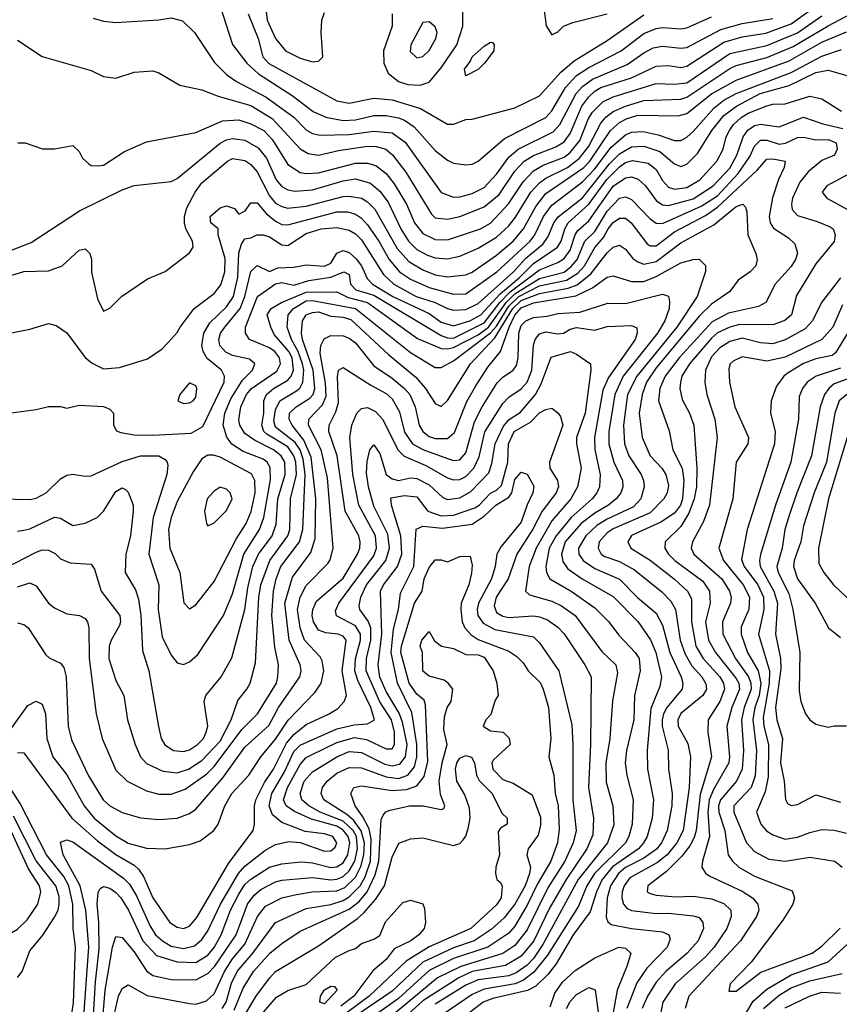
# Model space of a CAD drawing. Header units: inches. Extents: x 1793389 to 1900389, y 320802 to 470796.
# Tile 335 of 656: x 1842197 to 1844866, y 412744 to 415951. Entities that reach past the tile are written whole.
import ezdxf

# ---------------------------------------------------------------- set-up
doc = ezdxf.new("R2010")
doc.units = ezdxf.units.IN
doc.header["$MEASUREMENT"] = 0
doc.layers.add('B8441', color=7, linetype='Continuous')

msp = doc.modelspace()

# ---------------------------------------------------------------- linework, layer by layer
at = {"layer": 'B8441', "color": 2}
for points, elevation in [([(1842983.7, 416110), (1843002.7, 415950), (1843030, 415890.5), (1843062, 415850), (1843110, 415826), (1843150, 415814), (1843170, 415816), (1843184, 415830), (1843178.4, 415910), (1843180.7, 415950), (1843190, 415974.8)], 342), ([(1842190, 415884.7), (1842270, 415831), (1842430, 415786), (1842470, 415766), (1842510, 415761), (1842570, 415781), (1842630, 415784.7), (1842650, 415778), (1842718, 415738), (1842790, 415722.8), (1842842.6, 415702.6), (1842950, 415671.5), (1843018.7, 415630), (1843110, 415530.4), (1843135.8, 415515.8), (1843170, 415510.3), (1843234.6, 415525.4), (1843330, 415539), (1843358.2, 415538.2), (1843389.1, 415529.1), (1843411.2, 415511.2), (1843454.8, 415454.8), (1843538, 415318), (1843550, 415306.4), (1843590, 415302), (1843630.4, 415310.4), (1843710, 415341.7), (1843758.6, 415381.4), (1843810, 415457.6), (1843839.7, 415490), (1843870, 415509.1), (1843943, 415537), (1843970, 415553.4), (1843990, 415580.5), (1844027.7, 415670), (1844050, 415700.3), (1844070, 415718.5), (1844090, 415730.2), (1844190, 415762.4), (1844270, 415800.3), (1844310, 415802.6), (1844350, 415796), (1844370, 415800.3), (1844490, 415878), (1844550, 415895.8), (1844627.5, 415907.5), (1844710, 415938.2), (1844864.2, 416050)], 326), ([(1842836.7, 416036.7), (1842890, 415871), (1842936.4, 415810), (1842975, 415775), (1843084.2, 415704.2), (1843152.8, 415652.8), (1843193.7, 415633.7), (1843250, 415622.7), (1843290, 415625.5), (1843350, 415638.9), (1843390, 415639.6), (1843430, 415631.7), (1843450, 415624.2), (1843482, 415602), (1843550, 415525.5), (1843590, 415494), (1843610, 415484), (1843650, 415478.8), (1843670, 415480.7), (1843690, 415490.7), (1843775.8, 415564.2), (1843910, 415632.4), (1843930, 415654.9), (1843974.5, 415730), (1844010.6, 415769.4), (1844050, 415796.1), (1844156.2, 415850), (1844230, 415906), (1844270, 415922.6), (1844290, 415925.7), (1844350, 415922), (1844370, 415925.3), (1844450, 415960.3)], 334), ([(1843410.4, 415970), (1843410.4, 415930), (1843381.6, 415850), (1843383, 415810), (1843396.7, 415776.7), (1843430.3, 415750.3), (1843460.6, 415740.6), (1843501.6, 415738.4), (1843530, 415747.7), (1843570, 415794.9), (1843620.5, 415870), (1843640.5, 415930), (1843639.3, 416050)], 342), ([(1842170, 415200.4), (1842234, 415226), (1842391.7, 415328.3), (1842530, 415397.3), (1842570, 415410.8), (1842690, 415424), (1842710, 415434), (1842850, 415548.8), (1842870, 415560.3), (1842890, 415564.6), (1842930, 415558.9), (1842973.8, 415533.8), (1843000.2, 415500.2), (1843032, 415430), (1843050, 415408.5), (1843070, 415397.6), (1843093.3, 415393.3), (1843150, 415396.9), (1843250, 415426.3), (1843290, 415432.9), (1843339, 415419), (1843370, 415392.4), (1843397.3, 415357.3), (1843437.7, 415270), (1843462.6, 415230), (1843490, 415203.1), (1843524.6, 415184.6), (1843550, 415176), (1843590, 415171.8), (1843630, 415181.1), (1843690, 415207.2), (1843750, 415243.1), (1843790, 415280.3), (1843812, 415308), (1843861.5, 415390), (1843890, 415419.6), (1843910, 415434.7), (1843980.5, 415470), (1844020, 415500), (1844050, 415539.5), (1844090, 415614), (1844106.1, 415633.9), (1844130, 415652.7), (1844169.8, 415670.2), (1844230, 415688), (1844350, 415692.6), (1844370, 415699.1), (1844510, 415792.7), (1844530, 415802), (1844630, 415828.3), (1844716.2, 415863.8), (1844830, 415931.3), (1844940.9, 415990)], 318), ([(1842941.3, 415970), (1842973.1, 415890), (1842988.9, 415830), (1843008.6, 415808.6), (1843230, 415686.7), (1843270, 415679.5), (1843350, 415695.8), (1843409.7, 415690.3), (1843502.3, 415662.3), (1843590, 415610.8), (1843610, 415610.8), (1843650, 415626), (1843670, 415626.8), (1843810, 415663.8), (1843890, 415703.8), (1843959.8, 415780.2), (1844002.9, 415817.1), (1844110, 415883.7), (1844230, 415967)], 338), ([(1843904, 415990), (1843911.3, 415931.3), (1843930, 415902), (1843950, 415912), (1843968, 415930), (1843998, 415942), (1844110, 415970.7)], 342), ([(1842190.6, 415550.6), (1842214, 415550), (1842270.9, 415530.9), (1842310, 415530.8), (1842370, 415542), (1842390, 415522), (1842400.7, 415500.7), (1842421.4, 415481.4), (1842430, 415476), (1842450, 415474.8), (1842470, 415477.3), (1842538, 415522), (1842610, 415553.4), (1842770, 415584), (1842857.7, 415622.3), (1842910, 415625.3), (1842950, 415612), (1842992.4, 415590), (1843020.4, 415560.4), (1843070, 415479.3), (1843110, 415454), (1843130.3, 415450.3), (1843170, 415452.9), (1843290, 415484), (1843330, 415484.2), (1843356.7, 415476.7), (1843390.2, 415450.2), (1843416.7, 415416.7), (1843456.5, 415350), (1843482.6, 415290), (1843510, 415254.4), (1843550, 415235.3), (1843590, 415233.7), (1843697.2, 415270), (1843730, 415288.7), (1843789, 415351), (1843836.6, 415423.4), (1843870, 415458.9), (1843902, 415478), (1843970, 415503.6), (1843990, 415518.5), (1844021.7, 415558.3), (1844049.8, 415630), (1844062.3, 415650), (1844095.9, 415684.1), (1844130, 415700.2), (1844270, 415743.6), (1844330, 415740.9), (1844370, 415745.5), (1844510, 415840.8), (1844630, 415867.2), (1844730, 415908.2), (1844810, 415964.4)], 322), ([(1842435.9, 415955.9), (1842470, 415946.8), (1842510, 415942.8), (1842650, 415950.5), (1842690, 415957.3), (1842727.5, 415947.5), (1842766, 415910), (1842831.7, 415811.7), (1842871.8, 415771.8), (1842902.8, 415750), (1842999.5, 415699.5), (1843090, 415633.7), (1843131.3, 415591.3), (1843150, 415580.3), (1843175.1, 415575.1), (1843270, 415576.9), (1843350, 415587.9), (1843410, 415583.1), (1843452.2, 415552.2), (1843570, 415388), (1843610, 415372.7), (1843630, 415374.4), (1843670, 415385.3), (1843710, 415404.9), (1843750, 415448.2), (1843790, 415503.1), (1843820.5, 415530), (1843934.2, 415585.8), (1843956, 415610), (1844009.2, 415710.8), (1844030, 415734.3), (1844062.3, 415757.7), (1844174.9, 415805.1), (1844230, 415843.7), (1844260.6, 415859.4), (1844290, 415865.7), (1844350, 415858.7), (1844370, 415861.1), (1844480.9, 415919.1), (1844550, 415938.6), (1844650, 415955.8)], 330), ([(1842150, 415113), (1842210, 415130.5), (1842290, 415133.4), (1842335.3, 415150), (1842390, 415201), (1842410, 415204.7), (1842424.7, 415190), (1842430.9, 415170.9), (1842430.9, 415129.1), (1842450, 415042), (1842470, 415002), (1842490, 415012), (1842528.7, 415050), (1842612.9, 415107.1), (1842670, 415131.3), (1842750, 415192), (1842762, 415210), (1842759, 415230), (1842738, 415270), (1842733.6, 415290), (1842733, 415310), (1842741.5, 415338.5), (1842768, 415390), (1842790, 415419.5), (1842873.2, 415490), (1842890, 415499.3), (1842930, 415492.4), (1842950, 415479.3), (1842970, 415455.5), (1843010, 415377.6), (1843030, 415353.7), (1843050, 415342.6), (1843070, 415337.4), (1843130, 415344.4), (1843250, 415375.2), (1843270, 415376.9), (1843310.2, 415370.2), (1843330, 415357.6), (1843353.7, 415333.7), (1843425.8, 415205.8), (1843463.9, 415163.9), (1843510, 415136.9), (1843550, 415120.2), (1843590, 415114), (1843650, 415120.3), (1843670, 415128.8), (1843750, 415184.6), (1843803.5, 415230), (1843837.3, 415270), (1843877.4, 415342.6), (1843910, 415385.7), (1844034.2, 415470), (1844053.3, 415490), (1844121, 415590), (1844150, 415616.5), (1844175.1, 415630), (1844210, 415640.8), (1844341.7, 415638.3), (1844370, 415645.3), (1844449.7, 415710), (1844530, 415754.9), (1844702.6, 415817.4), (1844810, 415878), (1844890, 415911.5)], 314), ([(1842170, 414931.3), (1842230, 414942.8), (1842290, 414962), (1842315.3, 414955.3), (1842350, 414931.3), (1842410.4, 414850.4), (1842432.8, 414832.8), (1842470, 414814), (1842521.5, 414818.5), (1842613.2, 414846.8), (1842660.4, 414879.6), (1842680.4, 414899.6), (1842710, 414932), (1842719, 414950), (1842765.2, 415010), (1842830, 415059.1), (1842852.1, 415087.9), (1842865.1, 415130), (1842866.3, 415173.7), (1842843.6, 415250), (1842842.7, 415270), (1842819, 415290), (1842817.2, 415310), (1842850, 415338.3), (1842870, 415344.9), (1842896.2, 415336.2), (1842910, 415318), (1842931, 415329), (1842950, 415354.8), (1842970, 415354.9), (1843000, 415320), (1843030, 415294.6), (1843050, 415284.2), (1843070, 415282.6), (1843230, 415325.8), (1843265.2, 415325.2), (1843290, 415317.4), (1843310, 415305.3), (1843330, 415283.1), (1843366.5, 415230), (1843399.6, 415170), (1843434, 415130), (1843470, 415106.5), (1843530, 415079.1), (1843610, 415057.4), (1843650, 415058), (1843751.2, 415130), (1843859.1, 415230), (1843874.5, 415250), (1843903.1, 415310), (1843930, 415347.2), (1844030, 415422.7), (1844070, 415466), (1844123.7, 415536.3), (1844170, 415576), (1844190, 415584.9), (1844227.7, 415587.7), (1844276.7, 415576.7), (1844330, 415557.6), (1844350, 415557.6), (1844370, 415568.4), (1844390, 415586.7), (1844457.3, 415662.7), (1844490.6, 415689.4), (1844530, 415711.3), (1844710, 415779.7), (1844810, 415832.6), (1844873.8, 415853.8)], 310), ([(1842168.9, 414671.1), (1842250, 414681), (1842290, 414691), (1842330, 414691), (1842350, 414686), (1842390, 414696), (1842470, 414691), (1842490, 414682), (1842502, 414670), (1842502, 414630), (1842511.6, 414611.6), (1842526.4, 414606.4), (1842570, 414599.1), (1842630, 414597.6), (1842755.6, 414604.4), (1842793.7, 414626.3), (1842863, 414770), (1842864.2, 414790), (1842854, 414810), (1842807.8, 414847.8), (1842794.3, 414870), (1842789.7, 414890), (1842796.4, 414930), (1842816.2, 414963.8), (1842870, 415015.8), (1842892.9, 415050), (1842907.2, 415112.8), (1842910, 415192), (1842919.6, 415220.4), (1842930, 415238), (1842950, 415241), (1842969.2, 415250.8), (1842989.3, 415250.7), (1843010, 415244.4), (1843050, 415217.6), (1843070, 415215.8), (1843130, 415254.3), (1843179, 415270), (1843230, 415274.9), (1843270, 415265.3), (1843290, 415254), (1843310, 415234.4), (1843381.3, 415121.3), (1843415.8, 415090), (1843488.2, 415050), (1843550.2, 415030.2), (1843590, 415010.3), (1843610, 415005.2), (1843650, 415006.9), (1843690, 415026.7), (1843805.1, 415130), (1843845.7, 415174.3), (1843900.2, 415219.8), (1843917.5, 415242.5), (1843936.8, 415290), (1843950.6, 415309.4), (1844030, 415371.4), (1844117.8, 415482.2), (1844150, 415514.7), (1844190, 415536.9), (1844230, 415539.1), (1844281.7, 415521.7), (1844330, 415482), (1844350, 415473.4), (1844370, 415480.5), (1844404.9, 415515.1), (1844451.1, 415590), (1844490, 415638.9), (1844531.5, 415670), (1844608.8, 415711.2), (1844703.3, 415736.7), (1844790, 415779), (1844830, 415786.7), (1844891, 415770)], 306), ([(1842129.7, 414390.3), (1842230, 414388.2), (1842250, 414392.7), (1842282.7, 414410), (1842330, 414456), (1842350, 414467.3), (1842370, 414470.8), (1842410, 414464), (1842430, 414465.5), (1842530, 414512), (1842589.7, 414530.3), (1842650, 414530.4), (1842670, 414518.8), (1842677.3, 414510), (1842678.8, 414498.8), (1842676.4, 414470), (1842631.7, 414330), (1842617.6, 414210), (1842650.3, 414110), (1842647.6, 414030), (1842661.2, 413941.2), (1842690, 413881), (1842710, 413856), (1842730, 413850.8), (1842750, 413858.8), (1842777.2, 413882.8), (1842860.7, 414010), (1842890, 414081), (1842926.4, 414210), (1842977.7, 414290), (1842992, 414330), (1843013.6, 414453.6), (1843012.7, 414492.7), (1843002.4, 414510), (1842990, 414519.7), (1842924.2, 414544.2), (1842888, 414568), (1842870.9, 414590.9), (1842859.1, 414630), (1842864.5, 414670), (1842883.9, 414716.1), (1842922.6, 414777.4), (1842955.1, 414810), (1842962.7, 414830), (1842945.4, 414845.4), (1842890, 414857.7), (1842868, 414868), (1842848.2, 414890), (1842845.4, 414910), (1842851.2, 414930), (1842865.1, 414950), (1842915.1, 415010), (1842930.5, 415049.5), (1842950, 415131), (1842970, 415150.8), (1843010, 415130.6), (1843037.1, 415142.9), (1843090, 415145.3), (1843130, 415152.7), (1843190, 415148), (1843210, 415158), (1843229.5, 415190.5), (1843250, 415199.3), (1843270, 415192.4), (1843292.7, 415172.7), (1843310.3, 415150), (1843328.2, 415108.2), (1843346, 415090), (1843412, 415050), (1843530, 414993.8), (1843570, 414966.5), (1843610, 414954), (1843662.9, 414970), (1843699.1, 414990), (1843761.2, 415058.8), (1843824.1, 415110), (1843870, 415156.9), (1843948.2, 415210), (1843960.9, 415230), (1843971.9, 415270), (1843982.7, 415290), (1844050, 415350.2), (1844109, 415431), (1844150, 415472.4), (1844170, 415486), (1844192.5, 415492.5), (1844244, 415484), (1844270, 415463.8), (1844290, 415428), (1844310, 415405.3), (1844330, 415398.9), (1844370, 415405.2), (1844411.6, 415430), (1844467.8, 415490), (1844488, 415530), (1844498.3, 415570), (1844508.3, 415590), (1844522, 415610), (1844546.9, 415633.1), (1844570, 415646.7), (1844630, 415670.4), (1844650, 415675.8), (1844690, 415677.6), (1844770, 415702.4), (1844810, 415693.4), (1844873.1, 415653.1)], 302), ([(1842190, 414284.9), (1842210, 414288), (1842230, 414292.7), (1842310, 414330.5), (1842330, 414327.3), (1842370, 414304), (1842410, 414310.7), (1842449, 414330), (1842469.2, 414350), (1842510, 414414.8), (1842530, 414426), (1842541, 414421), (1842550, 414412), (1842566, 414370), (1842566.7, 414350), (1842557.6, 414270), (1842542.4, 414210), (1842540.7, 414150), (1842573.8, 414093.8), (1842583.4, 414063.4), (1842591.7, 414010), (1842596.7, 413896.7), (1842617.1, 413830), (1842648.5, 413648.5), (1842658, 413610), (1842668.9, 413588.9), (1842698, 413570), (1842730, 413566.7), (1842750, 413572.2), (1842776.2, 413590), (1842795.1, 413610), (1842804.2, 413630), (1842809.6, 413650), (1842798, 413730), (1842802.7, 413750), (1842852.7, 413810), (1842887.9, 413872.1), (1842929.8, 414030), (1842939.4, 414100.6), (1842956.4, 414170), (1842974.8, 414210), (1843019.2, 414270), (1843032.5, 414307.5), (1843037.8, 414390), (1843061.4, 414470), (1843060.4, 414510), (1843048.2, 414530), (1843023.6, 414550), (1842961.5, 414581.5), (1842930, 414602.9), (1842914, 414630), (1842910, 414648), (1842916.9, 414690), (1842935.1, 414730), (1842951.3, 414750), (1843033.9, 414806.1), (1843046.6, 414830), (1843042.6, 414850), (1843027.8, 414870), (1843010, 414882.3), (1842945.2, 414910), (1842932.3, 414930), (1842932, 414950), (1842971.8, 415050), (1843030, 415091.3), (1843050, 415095.2), (1843090, 415086.5), (1843138.4, 415101.6), (1843210, 415113), (1843252, 415130), (1843270, 415121), (1843274.6, 415090), (1843291.1, 415071.1), (1843350, 415053.4), (1843570, 414922.2), (1843590, 414915), (1843610, 414914.3), (1843710, 414964.1), (1843761.1, 415030), (1843794.7, 415065.3), (1843890, 415136.6), (1843950, 415160.2), (1843970, 415173.1), (1843990, 415200.4), (1844005.8, 415250), (1844015.1, 415264.9), (1844050, 415295.8), (1844130, 415408.8), (1844170, 415436.5), (1844190, 415439.5), (1844211.4, 415431.4), (1844234.9, 415410), (1844270, 415362.4), (1844290, 415348.7), (1844310, 415346.3), (1844390, 415368.3), (1844455.4, 415410), (1844510, 415467.2), (1844533.1, 415510), (1844553.5, 415570), (1844568.3, 415591.7), (1844590, 415606.5), (1844610, 415611.3), (1844670, 415602.6), (1844750, 415633.4), (1844812.4, 415612.4), (1844877.4, 415597.4)], 298), ([(1842110, 414144.9), (1842250, 414217.1), (1842270, 414223.8), (1842290, 414223), (1842312.2, 414212.2), (1842330, 414194.8), (1842361.4, 414181.4), (1842430, 414178), (1842440.7, 414160.7), (1842461.6, 414090), (1842523, 414010), (1842525.5, 413990), (1842522, 413978), (1842494.9, 413930), (1842488.5, 413910), (1842486.7, 413870), (1842510, 413798), (1842536.3, 413750), (1842547.7, 413670), (1842572.7, 413590), (1842590.5, 413550), (1842610, 413528), (1842662.9, 413502.9), (1842710, 413498), (1842746, 413510), (1842790, 413537.4), (1842850, 413601.3), (1842885.1, 413670), (1842907.1, 413732.9), (1842937, 413770), (1842947.3, 413790), (1842964.4, 413855.6), (1842975.1, 414070), (1842982.4, 414110), (1843010.9, 414190), (1843069.7, 414270), (1843076.4, 414290), (1843078.7, 414390), (1843098.6, 414470), (1843096.5, 414510), (1843089.8, 414530), (1843070, 414559.3), (1843001.3, 414601.3), (1842992.1, 414610), (1842985.6, 414630), (1842992.4, 414670), (1842992.4, 414710), (1843000.5, 414730), (1843023, 414750), (1843070, 414776.5), (1843081, 414790), (1843088.7, 414810), (1843084, 414850), (1843073.8, 414870), (1843026, 414926), (1843014.8, 414950), (1843003.1, 414990), (1843015.6, 415010), (1843049.8, 415030.2), (1843130, 415063.5), (1843230, 415065.2), (1843266.7, 415046.7), (1843329.5, 415029.5), (1843492.8, 414912.8), (1843570, 414880.2), (1843590, 414878.8), (1843610, 414883.5), (1843690, 414925.1), (1843723.9, 414950), (1843781.3, 415030), (1843810, 415058.5), (1843890, 415107.7), (1843970, 415129.4), (1843993.1, 415146.9), (1844012.5, 415170), (1844038, 415230), (1844070, 415260.9), (1844110, 415327.4), (1844150, 415370.3), (1844170, 415374.3), (1844190, 415366), (1844250, 415302.4), (1844270, 415288.4), (1844290, 415287.2), (1844416.5, 415343.5), (1844470, 415377.2), (1844537.4, 415450), (1844574.8, 415505.2), (1844590, 415539.3), (1844610, 415558.9), (1844630, 415558.5), (1844670, 415546.2), (1844690.7, 415549.3), (1844730, 415567.2), (1844750, 415568.7), (1844790, 415560.3), (1844830, 415561.3), (1844856.3, 415550), (1844859.1, 415530), (1844850.7, 415510), (1844810, 415492.3), (1844764.5, 415455.5), (1844737.5, 415422.5), (1844714.4, 415370), (1844710.4, 415350), (1844712.7, 415332.7), (1844730, 415313.4), (1844794.4, 415294.4), (1844836.1, 415276.1), (1844846, 415270), (1844853.4, 415250), (1844850, 415229), (1844790, 415156), (1844727.3, 415052.7), (1844710.4, 414990), (1844688.9, 414971.1), (1844650, 414957.4), (1844541.4, 414958.6), (1844510, 414949.8), (1844470, 414930.9), (1844450, 414913.7), (1844378.3, 414830), (1844353.7, 414790), (1844348.7, 414770), (1844346.4, 414750), (1844354.2, 414714.2), (1844378.4, 414670), (1844392.2, 414630), (1844402, 414490), (1844400.7, 414430), (1844393.6, 414390), (1844376.7, 414343.3), (1844350, 414300.5), (1844299.3, 414250), (1844298.4, 414230), (1844310.4, 414210), (1844330.4, 414190), (1844421.6, 414121.6), (1844443.1, 414090), (1844445.7, 414050), (1844430.3, 413990), (1844440.2, 413930), (1844463.1, 413890), (1844530, 413804.9), (1844538.6, 413790), (1844541.8, 413770), (1844515.8, 413710), (1844500.2, 413650), (1844508.9, 413550), (1844506, 413530), (1844456.1, 413443.9), (1844442.7, 413410), (1844438, 413370), (1844443.6, 413290), (1844420.5, 413210), (1844419.1, 413190), (1844430.4, 413170.4), (1844442.3, 413162.3), (1844550, 413112.2), (1844584, 413090), (1844600.5, 413070), (1844603.8, 413050), (1844597.1, 413030), (1844544.4, 412950), (1844376.4, 412770), (1844363.8, 412730)], 294), ([(1842190, 414103.8), (1842230, 414116.3), (1842250, 414106.8), (1842290, 414050.8), (1842310, 414034.8), (1842350, 414016), (1842392, 414010), (1842410, 414001), (1842417.3, 413990), (1842422, 413970), (1842422.7, 413870), (1842445.5, 413690), (1842465.5, 413610), (1842510, 413506.8), (1842546.8, 413470), (1842610, 413439.3), (1842650, 413428.5), (1842690, 413428.5), (1842735.5, 413444.5), (1842805.7, 413494.3), (1842830, 413518), (1842920.6, 413639.4), (1842971.2, 413690), (1843032.8, 413790), (1843038, 413810), (1843039.7, 413850), (1843027.4, 413907.4), (1843018, 414010), (1843023.1, 414090), (1843032.1, 414130), (1843047.6, 414170), (1843108.5, 414250), (1843118.8, 414290), (1843126.1, 414470), (1843120.1, 414520.1), (1843109.9, 414550), (1843094, 414574), (1843030, 414624), (1843024.2, 414644.2), (1843030, 414680.7), (1843044.4, 414710), (1843098.1, 414741.9), (1843109, 414751), (1843119.3, 414770), (1843121.8, 414810), (1843118, 414830), (1843103.7, 414870), (1843081.5, 414910), (1843068.3, 414950), (1843070.9, 414990), (1843088.5, 415010), (1843130, 415035), (1843150, 415036.3), (1843290.7, 415010.7), (1843470, 414867), (1843550, 414818.4), (1843570, 414818.4), (1843610, 414840.3), (1843730, 414930.7), (1843750, 414952.9), (1843790, 415017.8), (1843823, 415050), (1843890, 415083.8), (1843977.6, 415102.4), (1844014.9, 415125.1), (1844036.5, 415150), (1844070, 415208.7), (1844097.9, 415242.1), (1844113.7, 415270), (1844130, 415290.3), (1844150, 415304.9), (1844170, 415304.4), (1844188, 415290), (1844240.8, 415220.8), (1844250, 415214.4), (1844270, 415214.9), (1844330, 415260.2), (1844430, 415313), (1844470, 415340.7), (1844598.4, 415461.6), (1844630, 415497.1), (1844650, 415498.4), (1844690.3, 415490.3), (1844687.3, 415470), (1844668.7, 415431.3), (1844649, 415371), (1844637.6, 415310), (1844641.6, 415290), (1844651.9, 415271.9), (1844700.7, 415240.7), (1844721.6, 415221.6), (1844730.5, 415190.5), (1844723.8, 415170), (1844710, 415147), (1844657.1, 415090), (1844626.8, 415030), (1844602.8, 415017.2), (1844505, 414995), (1844452.5, 414967.5), (1844344.4, 414850), (1844299.6, 414790), (1844281.7, 414750), (1844277.6, 414710), (1844312.1, 414612.1), (1844324.4, 414550), (1844354, 414490), (1844359.7, 414450), (1844355.6, 414390), (1844349, 414370), (1844330, 414343.5), (1844285.4, 414314.6), (1844190, 414271.2), (1844178, 414250), (1844187.7, 414230), (1844250, 414190.4), (1844330, 414128.7), (1844372.2, 414090), (1844384.6, 414064.6), (1844384.7, 413990), (1844399, 413910), (1844423.1, 413870), (1844477.7, 413810), (1844488.9, 413790), (1844492.9, 413770), (1844476.9, 413730), (1844439.1, 413670), (1844438.4, 413630), (1844450.3, 413550), (1844413, 413427), (1844399.7, 413310), (1844393.4, 413286.6), (1844379.8, 413260.2), (1844353.4, 413226.6), (1844303.8, 413176.2), (1844242.8, 413130), (1844241, 413110), (1844250, 413104.9), (1844270, 413099.1), (1844334.2, 413094.2), (1844390, 413095.8), (1844450, 413087), (1844490, 413072.2), (1844512.7, 413050), (1844514.4, 413030), (1844499.5, 412990), (1844458.9, 412930), (1844430, 412898), (1844332.2, 412810), (1844292, 412750), (1844279.5, 412690)], 290), ([(1844900.5, 415450), (1844826, 415410), (1844811, 415390), (1844826, 415370), (1844892.9, 415332.9)], 298), ([(1842190, 413986.8), (1842210, 413981), (1842224.7, 413970), (1842282, 413882), (1842292.5, 413872.5), (1842330, 413854.8), (1842340.5, 413840.5), (1842348.2, 413810), (1842354.9, 413650), (1842365.5, 413605.5), (1842419.3, 413490), (1842468.2, 413410), (1842490.8, 413390), (1842530, 413368), (1842590, 413350.6), (1842650, 413346), (1842710, 413350.4), (1842750, 413365.5), (1842770, 413379.1), (1842858.3, 413481.7), (1842930, 413581.3), (1843007.8, 413652.2), (1843039.7, 413710), (1843109.6, 413810), (1843113.3, 413830), (1843109.7, 413850), (1843074.5, 413930), (1843059.8, 414050), (1843084.9, 414135.1), (1843144.7, 414215.3), (1843159, 414261), (1843161.8, 414390), (1843146.2, 414526.2), (1843121.8, 414581.8), (1843084, 414630), (1843074.7, 414650), (1843075.6, 414670), (1843097, 414690), (1843142, 414718), (1843152.3, 414730), (1843158.2, 414750), (1843152.2, 414810), (1843118, 414910), (1843115.1, 414930), (1843118, 414970), (1843129.6, 414990), (1843150, 414997.7), (1843170, 414999.2), (1843210, 414985.2), (1843250, 414982.2), (1843275, 414975), (1843399.5, 414859.5), (1843487.3, 414787.3), (1843518.4, 414750), (1843550, 414701), (1843570, 414691), (1843590, 414711), (1843665.1, 414830), (1843744.8, 414915.2), (1843802.8, 415010), (1843830, 415036.6), (1843890, 415059.8), (1843983.6, 415076.4), (1844012, 415088), (1844056.6, 415123.4), (1844110, 415192.2), (1844130, 415210.5), (1844150, 415217.3), (1844170, 415204), (1844193.9, 415173.9), (1844210, 415162), (1844230, 415154.6), (1844270, 415163.6), (1844350, 415224.6), (1844457.3, 415282.7), (1844530, 415343), (1844552, 415350), (1844561, 415341), (1844564.9, 415324.9), (1844568.2, 415250), (1844594.8, 415190), (1844598.8, 415170), (1844594.8, 415150), (1844576, 415130), (1844536.8, 415103.2), (1844510, 415066), (1844450, 415024.7), (1844410, 414985.1), (1844270, 414817.4), (1844238.5, 414770), (1844224, 414730), (1844214.6, 414670), (1844224.4, 414590), (1844250, 414530.7), (1844288.4, 414490), (1844301.3, 414470), (1844310, 414434), (1844306, 414410), (1844294.9, 414390), (1844250, 414344.8), (1844130, 414292.9), (1844110, 414279.7), (1844084.2, 414250), (1844081.3, 414230), (1844090.3, 414210.3), (1844102.6, 414202.6), (1844150, 414186.3), (1844199.1, 414159.1), (1844287.9, 414087.9), (1844317.1, 414057.1), (1844333.1, 414030), (1844348, 413930), (1844363.9, 413883.9), (1844386.2, 413846.2), (1844418.7, 413810), (1844432.1, 413787.9), (1844433.7, 413770), (1844421.6, 413750), (1844350, 413691.5), (1844340.3, 413670), (1844342, 413650), (1844373, 413593), (1844381.3, 413550), (1844377.3, 413450), (1844357.3, 413310), (1844337.3, 413270), (1844305.2, 413230), (1844274.1, 413205.9), (1844184.6, 413155.4), (1844165.2, 413130), (1844159.6, 413110), (1844158, 413090), (1844163.1, 413070), (1844175.8, 413055.8), (1844189.1, 413049.1), (1844270, 413039), (1844310, 413040.2), (1844391.8, 413031.8), (1844410, 413026.8), (1844422, 413010), (1844423.8, 412990), (1844406.4, 412950), (1844370.4, 412910), (1844301.3, 412850), (1844270, 412815.6), (1844241.7, 412770), (1844224.6, 412730)], 286), ([(1842164.8, 413635.2), (1842222.7, 413717.3), (1842250, 413730.8), (1842270, 413721), (1842280.4, 413690), (1842284.6, 413610), (1842304.9, 413550), (1842350, 413490.7), (1842407, 413390), (1842439.5, 413350), (1842510, 413292.2), (1842550, 413268.7), (1842610, 413252.7), (1842670, 413250.6), (1842750, 413264), (1842784.1, 413275.9), (1842829.2, 413310), (1842842.7, 413330), (1842864.5, 413390), (1842887.3, 413430), (1842942.9, 413490), (1842981.6, 413550), (1843030, 413607.2), (1843070.7, 413669.3), (1843159.5, 413760.5), (1843178.4, 413790), (1843187.6, 413830), (1843182.4, 413862.4), (1843175.6, 413875.6), (1843124.4, 413930), (1843109.8, 413970), (1843102, 414030), (1843109.8, 414070), (1843130, 414108), (1843200.1, 414179.9), (1843208, 414192), (1843217.6, 414230), (1843199.1, 414459.1), (1843179.1, 414550), (1843137.4, 414630), (1843138.7, 414650), (1843183, 414697), (1843194.7, 414725.3), (1843192.9, 414767.1), (1843174.9, 414865.1), (1843177.4, 414890), (1843188.5, 414911.5), (1843210, 414922.4), (1843250, 414921.3), (1843270, 414913.7), (1843290, 414898.4), (1843350, 414823.8), (1843410, 414783.7), (1843450.2, 414750.2), (1843467, 414730), (1843484.9, 414690), (1843497.4, 414630), (1843509.3, 414609.3), (1843530, 414593.4), (1843550, 414586.5), (1843590, 414586.7), (1843613.2, 414606.8), (1843652.9, 414707.1), (1843682, 414758), (1843721, 414819), (1843763, 414870), (1843790.6, 414950), (1843810, 414989), (1843830, 415012.2), (1843870, 415029.2), (1844007.9, 415052.1), (1844062.2, 415077.8), (1844110, 415112.2), (1844130, 415116.4), (1844190, 415098.4), (1844230, 415098.7), (1844270, 415114.3), (1844350, 415159.5), (1844390, 415170.5), (1844410, 415170.7), (1844430.5, 415150.5), (1844430.5, 415130.5), (1844403.7, 415050), (1844336.9, 414950), (1844206.9, 414790), (1844176.9, 414730), (1844163.6, 414630), (1844166.5, 414570), (1844181.1, 414530), (1844221.3, 414470), (1844228.8, 414450), (1844230.4, 414430), (1844219.5, 414390), (1844195.5, 414364.5), (1844110, 414324.1), (1844076.7, 414303.3), (1844040.3, 414270), (1844016.5, 414230), (1844017.6, 414210), (1844032.4, 414190), (1844070, 414163.6), (1844150, 414128.7), (1844209.2, 414069.2), (1844270, 414018), (1844290, 413978.8), (1844314, 413890), (1844351.8, 413810), (1844356.4, 413790), (1844354.4, 413770), (1844304.9, 413710), (1844293.8, 413690), (1844289.2, 413670), (1844289.2, 413649.2), (1844308.5, 413571.5), (1844310.4, 413510), (1844321.7, 413430), (1844320.9, 413390), (1844306, 413310), (1844287.4, 413270), (1844270.8, 413249.2), (1844230, 413219.3), (1844170, 413188.9), (1844147.2, 413170), (1844121.6, 413130), (1844110.2, 413090), (1844107.1, 413027.1), (1844112.4, 413012.4), (1844123.7, 413003.7), (1844190, 412990.3), (1844290, 412979.3), (1844310.8, 412970), (1844315.5, 412955.5), (1844305.5, 412930), (1844239, 412861), (1844206.6, 412813.4), (1844174.7, 412730)], 282), ([(1844870.5, 415110), (1844808, 415030), (1844779.3, 414970), (1844755.6, 414944.4), (1844690, 414908.2), (1844650, 414895.8), (1844610, 414898.3), (1844550, 414913.3), (1844510, 414903.1), (1844477.5, 414882.5), (1844450, 414853), (1844430.3, 414810), (1844428.4, 414770), (1844434.4, 414730), (1844460.4, 414650), (1844468.2, 414590), (1844443.7, 414370), (1844423.6, 414316.4), (1844388.2, 414250), (1844383.8, 414230), (1844392.7, 414210), (1844484.2, 414130), (1844508.8, 414090), (1844513.7, 414070), (1844512, 414050), (1844486, 413990), (1844487.4, 413950), (1844527.9, 413870), (1844570.8, 413810.8), (1844578.4, 413790), (1844579.3, 413770), (1844556.9, 413710), (1844548.1, 413670), (1844554.4, 413570), (1844550.2, 413509.8), (1844531.8, 413470), (1844479.7, 413410), (1844473.2, 413390), (1844474.2, 413370), (1844494, 413310), (1844504.4, 413230), (1844518, 413210), (1844539.1, 413190), (1844590, 413161.3), (1844712.7, 413112.7), (1844720.7, 413090), (1844714.8, 413070), (1844682.3, 413017.7), (1844579.5, 412880.5), (1844511.3, 412810), (1844506.4, 412786.4), (1844530, 412786.8), (1844611.3, 412848.7), (1844778, 412910), (1844810, 412932.7), (1844868.8, 412991.2)], 298), ([(1842190, 413564), (1842210, 413562.8), (1842366.4, 413350), (1842450, 413276.5), (1842510, 413231.8), (1842570, 413196.5), (1842583.4, 413183.4), (1842599.7, 413159.7), (1842630, 413090.5), (1842685.5, 413010), (1842710, 412994.9), (1842730, 412990.4), (1842750, 412998.4), (1842773.7, 413026.3), (1842877.2, 413202.8), (1842957, 413310), (1842962, 413330), (1842961.3, 413390), (1842966.3, 413410), (1842993.7, 413466.3), (1843023.5, 413510), (1843065.4, 413594.6), (1843090, 413623.1), (1843130, 413655.3), (1843205.2, 413690), (1843232.7, 413707.3), (1843253.2, 413730), (1843260.9, 413750), (1843247.4, 413830), (1843260.5, 413930), (1843250, 413942.9), (1843234, 413950), (1843193.9, 413953.9), (1843170, 413962.9), (1843153.3, 413990), (1843149.7, 414010), (1843151.3, 414030), (1843163.3, 414056.7), (1843250, 414132.4), (1843297.4, 414210), (1843304.2, 414230), (1843306, 414250), (1843301.3, 414270), (1843256.4, 414350), (1843230.7, 414530.7), (1843204, 414610), (1843204.7, 414630), (1843226.6, 414673.4), (1843235.3, 414704.7), (1843231.9, 414788.1), (1843235.3, 414810), (1843250, 414818.8), (1843340.2, 414760.2), (1843390, 414733.7), (1843410, 414715.8), (1843434.2, 414674.2), (1843450, 414607.7), (1843476.4, 414570), (1843510, 414551.5), (1843590, 414521.7), (1843610, 414515.3), (1843630, 414517.1), (1843650, 414540.7), (1843678.4, 414641.6), (1843703.5, 414690), (1843751.8, 414768.2), (1843770, 414786.7), (1843804.5, 414810), (1843814.9, 414825.1), (1843820.4, 414850), (1843822.3, 414930), (1843830, 414954.9), (1843845.1, 414970), (1843870, 414981.1), (1843914.6, 414985.4), (1843950, 414994.6), (1844021.1, 414998.9), (1844111.9, 415028.1), (1844170, 415027), (1844290, 415057.3), (1844310, 415051), (1844313.2, 415033.2), (1844312.4, 415010), (1844298, 414970), (1844274, 414930), (1844162.4, 414790), (1844135.2, 414730), (1844115.8, 414610), (1844116.1, 414570), (1844131.7, 414510), (1844160.4, 414450), (1844161.6, 414430), (1844154.4, 414410), (1844139.3, 414390), (1844114.4, 414370), (1844070, 414343.9), (1844025.2, 414310), (1843973.8, 414250), (1843961.5, 414210), (1843965.8, 414185.8), (1843982, 414162), (1844029.3, 414129.3), (1844130, 414072.4), (1844210, 413990.4), (1844251.1, 413931.1), (1844268.9, 413890), (1844287, 413810), (1844281.4, 413778.6), (1844252.2, 413707.8), (1844240.3, 413570), (1844242, 413510), (1844261.1, 413410), (1844257, 413350), (1844240.3, 413290), (1844228.9, 413270), (1844211.8, 413250), (1844128.1, 413191.9), (1844094, 413150), (1844075, 413110), (1844055.1, 413044.9), (1843999, 412970), (1843944.3, 412875.7), (1843918.4, 412841.6), (1843877.6, 412802.4), (1843851.1, 412788.9), (1843737.4, 412762.6), (1843706.4, 412750), (1843654, 412710)], 278), ([(1844877.2, 415022.8), (1844845.3, 414950), (1844810, 414909.7), (1844690, 414852.3), (1844630, 414838.9), (1844550, 414853.3), (1844520.7, 414839.3), (1844510.7, 414830), (1844506.6, 414813.4), (1844508.4, 414770), (1844526.4, 414690), (1844570.4, 414590), (1844568, 414570), (1844530.4, 414509.6), (1844519.3, 414390), (1844474.4, 414230), (1844488.7, 414190), (1844552.9, 414110), (1844574, 414070), (1844571.6, 414030), (1844546.4, 413973.6), (1844547.2, 413950), (1844567.7, 413890), (1844602.2, 413830), (1844610.8, 413790), (1844605.3, 413750), (1844591.6, 413710), (1844584.3, 413670), (1844596.5, 413570), (1844592, 413488), (1844578.9, 413450), (1844523.1, 413390), (1844522.6, 413370), (1844564.4, 413270), (1844590, 413241.6), (1844636.7, 413216.7), (1844690, 413210.3), (1844770, 413222.4), (1844852, 413210), (1844876, 413190)], 302), ([(1842404.8, 412690), (1842421.6, 412930), (1842411.7, 413050), (1842394, 413130), (1842338.7, 413230), (1842330, 413271.3), (1842350, 413279.1), (1842370, 413272.4), (1842534.8, 413154.8), (1842554.5, 413134.5), (1842577.4, 413097.4), (1842620.8, 413000.8), (1842639.5, 412970), (1842661.6, 412950), (1842690, 412933.1), (1842730, 412925.2), (1842766, 412934), (1842790, 412954.9), (1842810, 412983), (1842850.8, 413070), (1842909.9, 413170.1), (1842930, 413193.7), (1842995.2, 413244.8), (1843030, 413264.4), (1843073.7, 413273.7), (1843110, 413271), (1843190, 413242), (1843210, 413243.1), (1843224.2, 413255.8), (1843229.6, 413270), (1843216.2, 413290), (1843190, 413299.1), (1843126.3, 413306.3), (1843050, 413335.8), (1843020.4, 413360.4), (1843008.8, 413390), (1843017.8, 413430), (1843059.4, 413500.6), (1843090, 413566.7), (1843110, 413587.6), (1843230, 413640.8), (1843285.7, 413654.3), (1843330, 413657.6), (1843352, 413670), (1843340.9, 413710), (1843298, 413798), (1843288.8, 413830), (1843290.6, 413869.4), (1843307, 413930), (1843306.4, 413950), (1843290, 413976.4), (1843228.7, 414008.7), (1843225.8, 414025.8), (1843236.3, 414050), (1843350, 414204.4), (1843359.2, 414230), (1843355.3, 414270), (1843301.5, 414370), (1843281.8, 414470), (1843271.6, 414590), (1843278.4, 414630), (1843295.1, 414670), (1843310, 414684.9), (1843330, 414687.7), (1843355.1, 414675.1), (1843378, 414650), (1843429.2, 414549.2), (1843449.2, 414529.2), (1843519.5, 414499.5), (1843590, 414458.7), (1843610, 414451.8), (1843630, 414453.1), (1843650, 414463.1), (1843675.6, 414490), (1843693, 414527), (1843711.6, 414608.4), (1843770, 414700.5), (1843790, 414721.6), (1843830, 414748.4), (1843850, 414770.6), (1843865.1, 414810), (1843870, 414891), (1843875.8, 414910), (1843890, 414928.4), (1843910, 414934.6), (1843950, 414927.6), (1843968, 414930), (1843990, 414943), (1844010, 414948.2), (1844070, 414939.5), (1844110, 414951.8), (1844190, 414955.5), (1844207.1, 414947.1), (1844208, 414930), (1844201.3, 414910), (1844114.2, 414785.8), (1844095.9, 414744.1), (1844069.1, 414590), (1844070.2, 414550), (1844087.2, 414470), (1844084.9, 414430), (1844077, 414410), (1844061.3, 414390), (1843992.9, 414330), (1843943.6, 414270), (1843921.8, 414230), (1843910.3, 414170.3), (1843912.2, 414150), (1843923, 414130), (1843993, 414090), (1844070, 414035.5), (1844115.5, 413990), (1844147.5, 413947.5), (1844201.6, 413890), (1844214, 413870), (1844217.6, 413830), (1844199.5, 413750), (1844197.4, 413670), (1844173.4, 413570), (1844168.8, 413530), (1844174, 413490), (1844195.3, 413410), (1844191.7, 413330), (1844181.1, 413290), (1844170.3, 413270), (1844069.2, 413170), (1844044.5, 413130), (1844016.4, 413063.6), (1843916.3, 412903.7), (1843871.8, 412848.2), (1843837.5, 412822.5), (1843810.1, 412809.9), (1843710, 412793.2), (1843670, 412775.3), (1843572, 412708)], 274), ([(1844892.1, 414927.9), (1844854.4, 414865.6), (1844842.8, 414857.2), (1844790, 414846), (1844750, 414831), (1844699.4, 414800.6), (1844685.5, 414790), (1844662.3, 414757.7), (1844644, 414710), (1844642, 414670), (1844657.1, 414610), (1844655.8, 414570), (1844566.7, 414290), (1844547.5, 414192.5), (1844556.9, 414170), (1844600.7, 414110), (1844619.7, 414070), (1844620.2, 414030), (1844603.6, 413950), (1844638.9, 413830), (1844638, 413790), (1844618.4, 413678.4), (1844620.7, 413650), (1844636.2, 413590), (1844635, 413485), (1844624.5, 413435.5), (1844597.1, 413370), (1844610.3, 413330.3), (1844628.9, 413308.9), (1844650, 413295.5), (1844690, 413281.6), (1844730, 413288.5), (1844770, 413303.8), (1844810, 413312.7), (1844850, 413310.4), (1844890, 413301.6)], 306), ([(1842434.5, 412670), (1842443.4, 412816.6), (1842455.8, 412924.2), (1842454.8, 413010), (1842448.7, 413071.3), (1842451.8, 413108.2), (1842459.3, 413120.7), (1842470, 413127.3), (1842490, 413121.6), (1842510, 413108.2), (1842526.4, 413090), (1842551.6, 413050), (1842597.7, 412950), (1842642.2, 412902.2), (1842710, 412881.5), (1842770, 412880.2), (1842810, 412903.1), (1842830, 412928.7), (1842853.3, 412970), (1842883.5, 413050), (1842910, 413102.4), (1842930, 413133.4), (1842950, 413151.6), (1843010, 413190.3), (1843050, 413201.7), (1843112.5, 413207.5), (1843150, 413204.4), (1843210, 413189.2), (1843230, 413191.5), (1843250, 413204.9), (1843265.8, 413230), (1843271.9, 413270), (1843266.5, 413290), (1843250, 413311.4), (1843230, 413323.7), (1843147.2, 413347.2), (1843091.5, 413371.5), (1843064.2, 413390), (1843056.4, 413410), (1843068.8, 413450), (1843110, 413524.4), (1843130, 413547.2), (1843144.7, 413555.3), (1843230, 413596.5), (1843287.2, 413612.8), (1843326.5, 413606.5), (1843390, 413575.8), (1843410, 413576.3), (1843417.4, 413590), (1843417.4, 413630), (1843407.9, 413670), (1843369.3, 413729.3), (1843325.3, 413830), (1843326.3, 413870), (1843340.7, 413930), (1843340.3, 413970), (1843332.2, 413992.2), (1843304.2, 414030), (1843302.6, 414042.6), (1843308.3, 414070), (1843326.4, 414110), (1843389.8, 414190), (1843401.2, 414230), (1843395.3, 414275.3), (1843350, 414366.6), (1843332.3, 414430), (1843326, 414474), (1843328.3, 414511.7), (1843337.2, 414550), (1843350, 414566), (1843370, 414538), (1843390.5, 414470), (1843410, 414455.8), (1843430, 414450.4), (1843470, 414458.7), (1843490, 414456.5), (1843530, 414436.5), (1843574.9, 414394.9), (1843590, 414388.4), (1843630, 414393.4), (1843665.8, 414414.2), (1843724.8, 414475.2), (1843734.6, 414505.4), (1843745.1, 414570), (1843772.9, 414627.1), (1843791.4, 414648.6), (1843827.8, 414672.2), (1843876.9, 414730), (1843894.8, 414765.2), (1843927.6, 414852.4), (1843990.3, 414870.3), (1844010, 414862), (1844056, 414830), (1844057.1, 414810), (1844038.3, 414670), (1844010.4, 414590), (1844010.4, 414569.6), (1844025.7, 414490), (1844013.4, 414430), (1843992, 414390), (1843930, 414318.7), (1843879.1, 414230), (1843856, 414170), (1843844, 414090), (1843857.5, 414077.5), (1843930, 414056.5), (1843961.8, 414041.8), (1844005.5, 414010), (1844092.8, 413892.8), (1844138, 413850), (1844143.8, 413823.8), (1844127.3, 413732.7), (1844118.7, 413610), (1844105.7, 413530), (1844107.5, 413467.5), (1844128.5, 413390), (1844131.5, 413328.5), (1844111.7, 413270), (1844016.2, 413150), (1843901.1, 412938.9), (1843870, 412892.4), (1843850, 412870.9), (1843814.1, 412845.9), (1843790, 412836.5), (1843690, 412822.9), (1843650, 412805.8), (1843550, 412743.5)], 270), ([(1844870, 414815.8), (1844790.7, 414790), (1844762, 414770), (1844746, 414750), (1844736.1, 414723.9), (1844733.4, 414650), (1844708.8, 414510), (1844658.9, 414370), (1844610, 414208.7), (1844606, 414190), (1844608.9, 414170), (1844653.6, 414090), (1844664.7, 414050), (1844658.3, 413950), (1844674.3, 413870), (1844676.3, 413836.3), (1844659, 413710), (1844663.1, 413670), (1844681.1, 413610), (1844674.3, 413530), (1844686.7, 413470), (1844691, 413411), (1844698, 413398), (1844710, 413391.3), (1844730, 413394.8), (1844790, 413426), (1844870, 413402)], 310), ([(1844912.6, 414787.4), (1844850, 414765.4), (1844832, 414750), (1844818, 414730), (1844804.2, 414690), (1844775.8, 414530), (1844727.6, 414410), (1844703.4, 414336.6), (1844688.9, 414290), (1844680.3, 414230), (1844663.1, 414170), (1844667.6, 414150), (1844701.7, 414081.7), (1844714.6, 414030), (1844737.6, 413890), (1844735.3, 413764.7), (1844740.7, 413730), (1844756, 413690), (1844770.7, 413670.7), (1844790, 413656), (1844830, 413646.8), (1844850, 413651.3), (1844890, 413651.3)], 314), ([(1844890.5, 414730), (1844865.7, 414710), (1844851.5, 414670), (1844824.7, 414510), (1844784.6, 414410), (1844750, 414302), (1844741.1, 414250), (1844719.6, 414190), (1844717.4, 414170), (1844730.2, 414130.2), (1844787.7, 414050), (1844831, 413970), (1844870, 413938.8)], 318), ([(1842465.2, 412670), (1842475.5, 412790), (1842498.7, 412930), (1842510, 412964.7), (1842530, 412960.7), (1842570, 412914.4), (1842610, 412852.4), (1842630, 412837.6), (1842690, 412824.2), (1842770, 412823.1), (1842810, 412843.7), (1842832.5, 412867.5), (1842901.5, 412970), (1842939.1, 413070), (1842960.9, 413099.1), (1842982.4, 413117.6), (1843030, 413143.1), (1843050, 413147.6), (1843150, 413156.5), (1843210, 413149.2), (1843230, 413151.1), (1843250, 413160.2), (1843270, 413178), (1843288.4, 413210), (1843297.3, 413250), (1843293.3, 413290), (1843283, 413310), (1843250, 413340.5), (1843175.6, 413370), (1843138, 413390), (1843115.8, 413410), (1843109.7, 413430), (1843123.5, 413470), (1843150, 413501.1), (1843229.8, 413550.2), (1843270, 413566.7), (1843310, 413564), (1843385.9, 413525.9), (1843410, 413520.7), (1843434.5, 413525.5), (1843453.6, 413550), (1843458.3, 413590), (1843443.1, 413663.1), (1843432.6, 413692.6), (1843390, 413762.9), (1843370, 413809.5), (1843363.9, 413850), (1843376.2, 413950), (1843371.5, 414090), (1843381.3, 414110), (1843427.1, 414170), (1843440.9, 414210), (1843438.2, 414270), (1843407.6, 414370), (1843406, 414394), (1843450, 414401.7), (1843490, 414396.4), (1843526.4, 414350), (1843570, 414335), (1843610, 414337.2), (1843679.4, 414360.6), (1843693.7, 414370), (1843730, 414409), (1843750, 414418.3), (1843765.9, 414434.1), (1843786.4, 414510), (1843788.8, 414570), (1843807.6, 414610), (1843860.3, 414639.7), (1843890, 414670.3), (1843910, 414681.3), (1843930, 414685.5), (1843950, 414670.8), (1843958.3, 414658.3), (1843965.7, 414630), (1843922.6, 414510), (1843923.7, 414490), (1843948, 414450), (1843952.2, 414430), (1843943.7, 414410), (1843898.9, 414350), (1843868.5, 414291.5), (1843815.6, 414210), (1843787.6, 414130), (1843749, 414070), (1843742.3, 414042.3), (1843750, 414020.5), (1843770, 414007.6), (1843790, 414004), (1843870, 414008.9), (1843890, 414005.7), (1843915.8, 413995.8), (1843950, 413972.7), (1843970.2, 413950.2), (1844037.1, 413850), (1844058, 413810), (1844056, 413590), (1844049, 413450), (1844065.7, 413350), (1844063.8, 413296.2), (1844043.6, 413250), (1843976.2, 413150), (1843922.7, 413057.3), (1843871.1, 412950), (1843830, 412900.4), (1843779.1, 412870), (1843670.6, 412850), (1843627, 412830), (1843510, 412754.6), (1843461.3, 412710)], 266), ([(1844891.8, 414590), (1844831.5, 414390), (1844798.7, 414230), (1844799.3, 414179.3), (1844815.5, 414150), (1844848, 414110), (1844910, 414050.7)], 322), ([(1842495.9, 412670), (1842518.7, 412770), (1842530, 412794.8), (1842550, 412806.8), (1842611.8, 412771.8), (1842750, 412746.4), (1842770, 412744.4), (1842805.3, 412754.7), (1842830, 412778), (1842863.8, 412850), (1842890, 412891.8), (1842930, 412939.5), (1842971.2, 413030), (1842997.2, 413062.8), (1843050, 413090.3), (1843098.4, 413101.6), (1843149.8, 413110.2), (1843230, 413113), (1843255.6, 413124.4), (1843290, 413157.7), (1843307.9, 413192.1), (1843317.9, 413230), (1843319.6, 413270), (1843309.1, 413309.1), (1843284, 413344), (1843262.4, 413362.4), (1843187.6, 413410), (1843178.4, 413430), (1843182.9, 413450), (1843198.4, 413470), (1843230, 413496.5), (1843270, 413515.6), (1843310, 413514.3), (1843390, 413484.5), (1843430, 413479.7), (1843460.5, 413490), (1843482.5, 413517.5), (1843489.8, 413550), (1843489.8, 413589.8), (1843474.3, 413694.3), (1843427.4, 413790), (1843406.3, 413890), (1843414.6, 413965.4), (1843430.9, 414030), (1843437, 414083), (1843480.4, 414170), (1843488, 414292), (1843510, 414301.6), (1843574.4, 414294.4), (1843670, 414307.7), (1843710, 414334.3), (1843747.6, 414370), (1843790, 414395.3), (1843799.8, 414410), (1843810, 414453), (1843830, 414477.6), (1843850, 414470.6), (1843871.5, 414431.5), (1843868.5, 414410), (1843849.2, 414370.8), (1843830, 414314.5), (1843765.1, 414234.9), (1843750.4, 414210), (1843744.9, 414170), (1843733.1, 414130), (1843691.4, 414050), (1843686.5, 414030), (1843688.9, 414010), (1843705.8, 413985.8), (1843744.6, 413964.6), (1843870, 413940.5), (1843890, 413920.7), (1843952.7, 413830), (1843994.6, 413654.6), (1843998.9, 413590), (1843998.3, 413410), (1844008.9, 413310), (1843999, 413270), (1843972.6, 413210), (1843917.2, 413122.8), (1843850, 412986), (1843810, 412935.4), (1843770, 412908.7), (1843633.1, 412866.9), (1843557.6, 412830), (1843388.9, 412690)], 262), ([(1842856, 412730), (1842868.7, 412750), (1842887.1, 412812.9), (1842905.3, 412850), (1842956, 412910), (1843029.8, 413010.2), (1843130, 413056), (1843210, 413069.2), (1843250, 413082.2), (1843270, 413093.4), (1843305.3, 413130), (1843321.5, 413158.5), (1843338.9, 413210), (1843341.5, 413281.5), (1843335.1, 413315.1), (1843314.8, 413354.8), (1843289.6, 413390), (1843275.1, 413430), (1843285.2, 413450), (1843310, 413455.8), (1843410, 413440.2), (1843456.8, 413443.2), (1843490, 413454.9), (1843514.1, 413485.9), (1843525.7, 413534.3), (1843518.9, 413718.9), (1843513.9, 413733.9), (1843490, 413754.3), (1843465, 413790), (1843438.2, 413890), (1843439.8, 413910), (1843482.3, 414050), (1843507.3, 414090), (1843514.3, 414130), (1843530, 414166.8), (1843550, 414191.3), (1843570, 414191.3), (1843590, 414184.7), (1843630, 414202.4), (1843663.6, 414203.6), (1843670, 414174), (1843668.7, 414148.7), (1843659.6, 414110), (1843634.9, 414050), (1843633.1, 414030), (1843637.4, 413990), (1843646.7, 413970), (1843667.3, 413947.3), (1843690, 413932), (1843790, 413893.7), (1843816.5, 413876.5), (1843836.4, 413856.4), (1843852.4, 413830), (1843892.5, 413792.5), (1843902, 413770), (1843919.5, 413710), (1843926.4, 413610), (1843920.3, 413550), (1843936.5, 413490), (1843941.3, 413430), (1843950.3, 413389.7), (1843954.4, 413314.4), (1843948.9, 413270), (1843926.5, 413210), (1843883.8, 413136.2), (1843850, 413066), (1843810, 412997.6), (1843790, 412975.8), (1843721.6, 412930), (1843610, 412892.4), (1843530, 412853.8), (1843430, 412762.2), (1843328.9, 412690)], 258), ([(1842895.4, 412724.6), (1842924.2, 412795.8), (1842958, 412850), (1843011.6, 412910), (1843050, 412941.3), (1843110, 412981.3), (1843270, 413053.2), (1843302, 413078), (1843328, 413110), (1843355, 413165), (1843366.9, 413210), (1843374, 413346), (1843380.1, 413359.9), (1843389.6, 413370.4), (1843403.6, 413376.4), (1843466, 413390), (1843510.4, 413390.4), (1843570, 413378), (1843578, 413382), (1843582, 413390), (1843567.2, 413427.2), (1843562.6, 413470), (1843572.9, 413530), (1843589.6, 413590), (1843578.4, 413638.4), (1843580.1, 413679.9), (1843589.6, 413710), (1843602, 413730), (1843607, 413770), (1843592.7, 413790), (1843579.3, 413799.3), (1843530, 413812.7), (1843510, 413829.2), (1843509.2, 413889.2), (1843501.2, 413910), (1843506, 413930), (1843530, 413958), (1843548, 413928), (1843570.3, 413910.3), (1843610, 413903.1), (1843650, 413883.1), (1843690, 413882.4), (1843710, 413874.3), (1843738.7, 413830), (1843750.5, 413790), (1843754.9, 413750), (1843745.8, 413734.2), (1843731.8, 413688.2), (1843714.8, 413670), (1843706.4, 413650), (1843730, 413634), (1843771.3, 413630), (1843790.6, 413610.6), (1843794.8, 413590), (1843740.3, 413539.7), (1843734.9, 413530), (1843737.6, 413510), (1843770, 413476.4), (1843804.5, 413464.5), (1843865.5, 413425.5), (1843892.9, 413352.9), (1843893.3, 413326.7), (1843885.5, 413294.5), (1843853.4, 413250), (1843848.4, 413230), (1843860.3, 413190), (1843857.7, 413170), (1843842.8, 413130), (1843810, 413069.7), (1843774.7, 413025.3), (1843732.5, 412987.5), (1843677.1, 412950), (1843610, 412927.2), (1843510, 412880.8), (1843410, 412786.6), (1843297.7, 412710)], 254), ([(1842930.9, 412710), (1842968, 412772), (1843011.6, 412830), (1843030, 412850.4), (1843170, 412934.4), (1843297.1, 413022.9), (1843318, 413042), (1843355.3, 413084.7), (1843384.4, 413130), (1843410, 413222.8), (1843432, 413268), (1843470, 413283), (1843510, 413285.5), (1843610, 413260.5), (1843630, 413267.7), (1843640.8, 413279.2), (1843650, 413291), (1843658.8, 413321.2), (1843663.5, 413350), (1843662.3, 413382.3), (1843646.1, 413426.1), (1843620.5, 413470), (1843616.3, 413510), (1843620.5, 413530), (1843630, 413545.5), (1843650, 413554), (1843668.3, 413548.3), (1843678, 413530), (1843684.9, 413490), (1843692.8, 413472.8), (1843735.8, 413430), (1843766.7, 413366.7), (1843784, 413350), (1843784.7, 413330), (1843763, 413317), (1843754.8, 413305.2), (1843759.3, 413230), (1843747.3, 413190), (1843746.8, 413170), (1843751.3, 413150), (1843762, 413142), (1843767.7, 413130), (1843764.9, 413090), (1843750, 413067.6), (1843666, 412990), (1843530, 412930.9), (1843455.9, 412884.1), (1843334.9, 412770), (1843263, 412717)], 250), ([(1842183.6, 412616.4), (1842198, 412642), (1842230, 412660.7), (1842250, 412664.9), (1842310, 412660.5), (1842344, 412670), (1842356.2, 412683.8), (1842366.5, 412713.5), (1842371.7, 412748.3), (1842378.5, 412930), (1842371.1, 412990), (1842369.8, 413070.2), (1842356.8, 413130), (1842340.4, 413160.4), (1842283.9, 413230), (1842197.8, 413397.8), (1842151.6, 413470)], 278), ([(1842190, 412831), (1842205.2, 412850), (1842230, 412918), (1842271.6, 412968.4), (1842310, 413027.3), (1842322, 413050), (1842325.4, 413070), (1842324.9, 413095.1), (1842314.2, 413130), (1842250, 413211.5), (1842176.1, 413356.1)], 282), ([(1842984, 412710), (1843032.7, 412767.3), (1843070, 412788.7), (1843130, 412808.2), (1843224.2, 412895.8), (1843270, 412919.3), (1843290, 412924.9), (1843310, 412942), (1843350, 412955.8), (1843370, 412968), (1843388.2, 413011.8), (1843444.8, 413075.2), (1843470, 413082.8), (1843510, 413071), (1843515.3, 413055.3), (1843518.8, 413010), (1843514, 412990), (1843497.3, 412970), (1843470.6, 412950), (1843416, 412924), (1843390, 412889.6), (1843347.3, 412852.7), (1843284.6, 412770), (1843242.4, 412737.6)], 246), ([(1844547.6, 412690), (1844586.1, 412753.9), (1844630, 412792.9), (1844710, 412839.2), (1844830, 412882.3), (1844907, 412953)], 294), ([(1843924.9, 412735.1), (1843940.1, 412779.9), (1843964.8, 412815.2), (1844006.1, 412853.9), (1844070, 412894.9), (1844148.7, 412930), (1844170, 412926.8), (1844186.8, 412910), (1844175.8, 412870), (1844142.3, 412790), (1844129.2, 412710.8)], 278), ([(1844619.1, 412730), (1844670, 412773.6), (1844710, 412796.9), (1844770, 412820.2), (1844875.8, 412844.2)], 290), ([(1843977.4, 412730), (1843990, 412753), (1844010, 412775.5), (1844050, 412798.8), (1844070.6, 412790.6), (1844092.4, 412630)], 274), ([(1844690, 412731.8), (1844769.8, 412770.2), (1844810, 412783.2), (1844870, 412780.2)], 286)]:
    msp.add_lwpolyline(points, dxfattribs=dict(at, elevation=elevation))
for points, elevation in [([(1843530, 415944), (1843510, 415942), (1843471, 415870), (1843468.1, 415848.1), (1843490, 415826.8), (1843510, 415831), (1843530, 415851), (1843552.3, 415890), (1843556, 415910), (1843550, 415928)], 346), ([(1843650, 415768), (1843646, 415790), (1843664.5, 415815.5), (1843670, 415830.8), (1843710, 415864.7), (1843730, 415878), (1843736.9, 415876.9), (1843742, 415870), (1843741, 415850), (1843711, 415810), (1843690, 415789)], 338), ([(1842750, 414768), (1842718, 414730), (1842712, 414710), (1842730, 414701), (1842750, 414702.8), (1842762, 414710), (1842770, 414722), (1842774, 414750), (1842770, 414758)], 310), ([(1842810, 414532.7), (1842790, 414521.2), (1842761.5, 414478.5), (1842710, 414381.2), (1842690.3, 414330), (1842681.7, 414290), (1842685.3, 414230), (1842718, 414150), (1842731.3, 414051.3), (1842750, 414032), (1842770, 414044.7), (1842830, 414121), (1842901.4, 414258.6), (1842934, 414310), (1842950.7, 414349.3), (1842963.5, 414410), (1842963, 414450), (1842952, 414472), (1842850, 414525.6), (1842827.7, 414532.3)], 306), ([(1842850, 414428.7), (1842830, 414415.3), (1842807.3, 414390), (1842798.8, 414350), (1842804.7, 414310), (1842810, 414302), (1842830, 414312), (1842870, 414352), (1842888.7, 414390), (1842882, 414410), (1842870, 414422)], 310), ([(1842110, 413335.1), (1842086, 413330), (1842064.9, 413310), (1842064.9, 413250), (1842024.1, 413155.9), (1842022.4, 413130), (1842041.1, 413030), (1842064.9, 412984.9), (1842090, 412964.4), (1842110, 412958.4), (1842130, 412958.4), (1842150, 412966), (1842190, 412988.4), (1842220.9, 413019.1), (1842255.6, 413070), (1842266, 413110), (1842261.3, 413130), (1842224.9, 413184.9), (1842170, 413306), (1842150, 413325.1), (1842130, 413334.3)], 286), ([(1843190, 412745.1), (1843174, 412750), (1843176.2, 412770), (1843190, 412790.4), (1843210, 412802.8), (1843222, 412802), (1843230.5, 412790)], 242)]:
    msp.add_lwpolyline(points, close=True, dxfattribs=dict(at, elevation=elevation))

doc.saveas('drawing.dxf')
